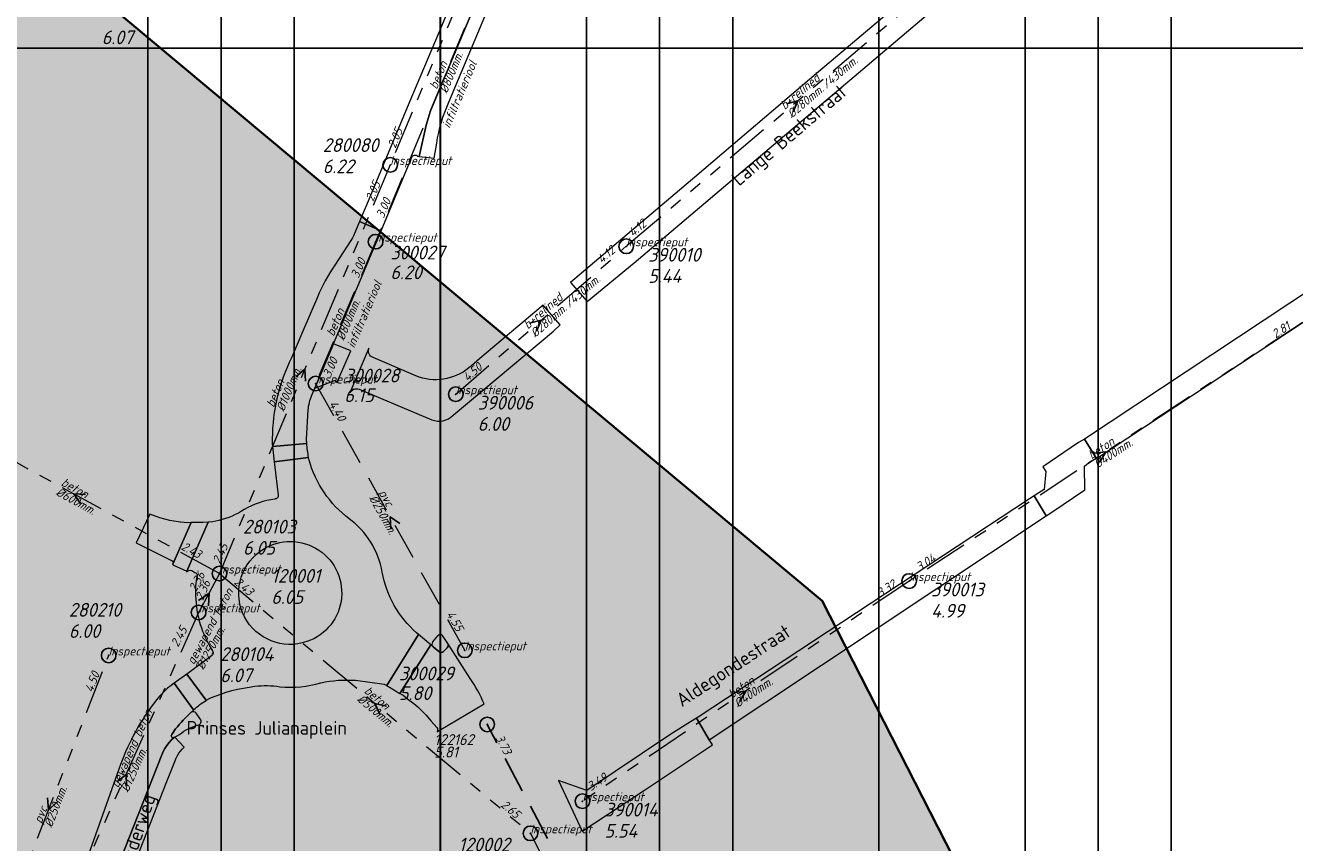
# Model space of a CAD drawing. Extents: x 148869 to 161638, y 453607 to 469810.
# Tile 369 of 656: x 154801 to 154975, y 462415 to 462526. Entities that reach past the tile are written whole.
import ezdxf
from ezdxf.enums import TextEntityAlignment as Align

# ---------------------------------------------------------------- set-up
doc = ezdxf.new("R2010")
doc.units = 0
doc.header["$PDMODE"] = 32
doc.header["$PDSIZE"] = 2
doc.linetypes.add('RI-GWA', pattern=[18.45, 6, -1.8, 1.75, -1.8, 1.75, -1.8, 1.75, -1.8])
doc.linetypes.add('RI-HWA', pattern=[7.4, 5, -2.4])
doc.layers.get('0').update_dxf_attribs({"linetype": 'CONTINUOUS'})
doc.layers.get('DEFPOINTS').update_dxf_attribs({"linetype": 'CONTINUOUS'})
for name, color, linetype in [('2021', 41, 'CONTINUOUS'), ('2021 hatch', 41, 'CONTINUOUS'), ('2022 hatch', 10, 'CONTINUOUS'), ('2024 hatch', 160, 'CONTINUOUS'), ('B-OI-RI-BOB-T18-niet meenemen', 252, 'CONTINUOUS'), ('B-OI-RI-HWA-PUTDEKSELHOOGTE-T25-niet meenemen', 252, 'CONTINUOUS'), ('B-OI-RI-HWA-PUTNUMMER-T25-niet meenemen', 252, 'CONTINUOUS'), ('B-OI-RI-HWA_TRANSPORTLEIDING-G-niet meenemen', 252, 'RI-HWA'), ('gs rwa', 252, 'CONTINUOUS')]:
    doc.layers.add(name, color=color, linetype=linetype)
for name, color, linetype, lineweight in [('B-OI-RI-GWA-MATERIAAL-T18', 10, 'CONTINUOUS', 18), ('B-OI-RI-GWA-PUTDEKSELHOOGTE-T25', 10, 'CONTINUOUS', 25), ('B-OI-RI-GWA_BOB-T18', 10, 'CONTINUOUS', 18), ('B-OI-RI-GWA_DIAMETER-HOOGTE-T18', 10, 'CONTINUOUS', 18), ('B-OI-RI-GWA_DIAMETER-T18', 10, 'CONTINUOUS', 18), ('B-OI-RI-GWA_PUTNUMMER-T18', 10, 'CONTINUOUS', 18), ('B-OI-RI-GWA_RIOOLPUT-S', 10, 'CONTINUOUS', 25), ('B-OI-RI-GWA_TRANSPORTLEIDING-G', 10, 'RI-GWA', 18), ('B-OI-RI-HWA-BOB-T18', 150, 'CONTINUOUS', 18), ('B-OI-RI-HWA-MATERIAAL-T18', 150, 'CONTINUOUS', 18), ('B-OI-RI-HWA-PUTDEKSELHOOGTE-T25', 150, 'CONTINUOUS', 25), ('B-OI-RI-HWA-PUTNUMMER-T25', 150, 'CONTINUOUS', 25), ('B-OI-RI-HWA_DIAMETER-T18', 150, 'CONTINUOUS', 18), ('B-OI-RI-HWA_IT TRANSPORTLEIDING-G', 134, 'RI-HWA', 18), ('B-OI-RI-HWA_RIOOLPUT-S', 150, 'CONTINUOUS', 25), ('B-OI-RI-HWA_TRANSPORTLEIDING-G', 150, 'RI-HWA', 18), ('B-OI-RI-STRENGTYPE-T18', 31, 'CONTINUOUS', 18), ('B-OI-RI-STROOMRICHTING-S', 252, 'CONTINUOUS', 25), ('B-RO-OG-TOPOGRAFIE-T18', 2, 'CONTINUOUS', 18), ('B-RO-VH-VERHARDING_ASFALT-GV', 251, 'CONTINUOUS', 18), ('B-RO-VH-VERHARDING_STRAATBAKSTEEN-GV', 251, 'CONTINUOUS', 18), ('N-OI-KG-BEHEERGRENS-G-2021', 221, 'XX-WERKGRENS', 35), ('X-XX-AL-TEKENBLAD-KADER-G-OZ', 1, 'CONTINUOUS', 25)]:
    doc.layers.add(name, color=color, linetype=linetype, lineweight=lineweight)
doc.styles.add('iso15', font='ISO.shx', dxfattribs={"oblique": 15})
doc.styles.add('NLCS-ISO-M200-T18', font='NLCS-ISO.ttf', dxfattribs={"height": 0.36})
doc.styles.add('NLCS-ISO-M500-T18_CURSIEF', font='NLCS-ISO.ttf', dxfattribs={"oblique": 15, "height": 0.9})
doc.styles.add('NLCS-ISO-M750-T25_CURSIEF', font='NLCS-ISO.ttf', dxfattribs={"oblique": 15, "height": 1.875})
doc.styles.add('NLCS-ISO-M750_CURSIEF', font='NLCS-ISO.ttf', dxfattribs={"oblique": 15})
doc.linetypes.add('XX-WERKGRENS', pattern='A,0,[137,NLCS.SHX,S=0.1,R=0,X=-1.1,Y=-1.35],-6', length=6)

# ---------------------------------------------------------------- blocks, each defined once
blk = doc.blocks.new('ACMAP_ANN_TEMPLATE_strengtype')
at = {"color": 0, "linetype": 'ByBlock', "style": 'NLCS-ISO-M500-T18_CURSIEF', "oblique": 15}
blk.add_attdef('type', (-0.78, 3.09), '', height=1.2, dxfattribs=at)
blk = doc.blocks.new('ACMAP_ANN_TEMPLATE_gwa-diam-hoogte')
at = {"color": 0, "linetype": 'ByBlock', "style": 'NLCS-ISO-M500-T18_CURSIEF', "oblique": 15}
blk.add_attdef('gwa-diam-hoogte', (4, -1.3), '', height=1.2, dxfattribs=at)
blk = doc.blocks.new('ACMAP_ANN_TEMPLATE_hwa-diam')
at = {"color": 0, "linetype": 'ByBlock', "style": 'NLCS-ISO-M500-T18_CURSIEF', "oblique": 15}
blk.add_attdef('hwa-diam', (-3.7, -1.3), '', height=1.2, dxfattribs=at)
blk = doc.blocks.new('ACMAP_ANN_TEMPLATE_hwa-materiaal')
at = {"color": 0, "linetype": 'ByBlock', "style": 'NLCS-ISO-M500-T18_CURSIEF', "oblique": 15}
blk.add_attdef('hwa-mat', (-3.7, 0.2), '', height=1.2, dxfattribs=at)
blk = doc.blocks.new('ACMAP_ANN_TEMPLATE_hwa-nap-l')
at = {"color": 0, "linetype": 'ByBlock', "style": 'NLCS-ISO-M500-T18_CURSIEF', "oblique": 15}
blk.add_attdef('hwa-nap-l', (3.3, 0.2), '', height=1.2, dxfattribs=at)
blk = doc.blocks.new('ACMAP_ANN_TEMPLATE_hwa-nap-r')
at = {"color": 0, "linetype": 'ByBlock', "style": 'NLCS-ISO-M500-T18_CURSIEF', "oblique": 15}
blk.add_attdef('hwa-nap-r', (-5.6, 0.2), '', height=1.2, dxfattribs=at)
blk = doc.blocks.new('ACMAP_ANN_TEMPLATE_gwa-diam')
at = {"color": 0, "linetype": 'ByBlock', "style": 'NLCS-ISO-M500-T18_CURSIEF', "oblique": 15}
blk.add_attdef('gwa-diam', (-2.2, -1.3), '', height=1.2, dxfattribs=at)
blk = doc.blocks.new('ACMAP_ANN_TEMPLATE_gwa-materiaal')
at = {"color": 0, "linetype": 'ByBlock', "style": 'NLCS-ISO-M500-T18_CURSIEF', "oblique": 15}
blk.add_attdef('gwa-mat', (-2.2, 0.2), '', height=1.2, dxfattribs=at)
blk = doc.blocks.new('ACMAP_ANN_TEMPLATE_gwa-nap-l')
at = {"color": 0, "linetype": 'ByBlock', "style": 'NLCS-ISO-M500-T18_CURSIEF', "oblique": 15}
blk.add_attdef('gwa-nap-l', (2.3, 0.2), '', height=1.2, dxfattribs=at)
blk = doc.blocks.new('ACMAP_ANN_TEMPLATE_gwa-nap-r')
at = {"color": 0, "linetype": 'ByBlock', "style": 'NLCS-ISO-M500-T18_CURSIEF', "oblique": 15}
blk.add_attdef('gwa-nap-r', (-5.6, 0.2), '', height=1.2, dxfattribs=at)
blk = doc.blocks.new('ACMAP_ANN_TEMPLATE_hwa-puth')
at = {"color": 0, "linetype": 'ByBlock', "style": 'NLCS-ISO-M750-T25_CURSIEF', "oblique": 15}
blk.add_attdef('hwa-puth', (-9, -6.8), '', height=1.88, dxfattribs=at)
blk = doc.blocks.new('ACMAP_ANN_TEMPLATE_hwa-putnr')
at = {"color": 0, "linetype": 'ByBlock', "style": 'NLCS-ISO-M750-T25_CURSIEF', "oblique": 15}
blk.add_attdef('hwa-putnr', (-9, -4.1), '', height=1.88, dxfattribs=at)
blk = doc.blocks.new('ACMAP_ANN_TEMPLATE_type knoop')
at = {"layer": 'DEFPOINTS', "style": 'NLCS-ISO-M500-T18_CURSIEF', "oblique": 15}
blk.add_attdef('type_knoop', (0, 0), '', height=1.2, dxfattribs=at)
blk = doc.blocks.new('ACMAP_ANN_TEMPLATE_gwa-puth')
at = {"color": 0, "linetype": 'ByBlock', "style": 'NLCS-ISO-M750-T25_CURSIEF', "oblique": 15}
blk.add_attdef('gwa-puth', (3, -5), '', height=1.88, dxfattribs=at)
blk = doc.blocks.new('ACMAP_ANN_TEMPLATE_gwa-putnr')
at = {"color": 0, "linetype": 'ByBlock', "style": 'NLCS-ISO-M750-T25_CURSIEF', "oblique": 15}
blk.add_attdef('gwa-putnr', (3, -2.1), '', height=1.88, dxfattribs=at)
blk = doc.blocks.new('ACMAP_ANN_TEMPLATE_nap-r')
at = {"color": 0, "linetype": 'ByBlock', "style": 'iso15', "oblique": 15}
blk.add_attdef('nap-r', text='', height=1.2, dxfattribs=at).set_placement((-4.1, 0.2), align=Align.RIGHT)
blk = doc.blocks.new('ACMAP_ANN_TEMPLATE_puth-rwa')
at = {"color": 0, "linetype": 'ByBlock', "style": 'iso15', "oblique": 15}
blk.add_attdef('puth-rwa', (-2.7, -4.4), '', height=1.5, dxfattribs=at)
blk = doc.blocks.new('ACMAP_ANN_TEMPLATE_putnr-rwa')
at = {"color": 0, "linetype": 'ByBlock', "style": 'iso15', "oblique": 15}
blk.add_attdef('putnr-rwa', (-2.7, -2.7), '', height=1.5, dxfattribs=at)

msp = doc.modelspace()

# ---------------------------------------------------------------- hatches: boundary and pattern name
at = {"layer": '2021 hatch', "transparency": 33554636}
h = msp.add_hatch(color=256, dxfattribs=at)
h.dxf.hatch_style = 1
h.paths.add_polyline_path([(153826.57, 462066.25), (153947.46, 462191.01), (154055.28, 462277.11), (154084.55, 462323.51), (154239.31, 462326.82), (154306.49, 462353.82), (154388.2, 462469.94), (154437.2, 462500.14), (154551.66, 462589.48), (154652.94, 462620.29), (154689.97, 462631.74), (154910.27, 462447.69), (154936.89, 462395.54), (154956.69, 462367.04), (154981.01, 462341.27), (155014.96, 462312.37), (155089.08, 462252), (155130.97, 462169.29), (155163.94, 462056.17), (155148.2, 461966.87), (155196.02, 461912.58), (155217.82, 461862.57), (155303.92, 461822.34), (155485.37, 461548.33), (155521.4, 461502.48), (155581.82, 461452.82), (155601.14, 461355.07), (155613.01, 461296.61), (155560.2, 461155.81), (155085.91, 460999.21), (155039.1, 460983.21), (155010.86, 460976.06), (154725.47, 460991.08), (154655.4, 460953.15), (154605.07, 460869.27), (154486.06, 460830.39), (154402.82, 460843.98), (154171.11, 460596.17), (154145.15, 460533.59), (154069.54, 460287.95), (153971.58, 460462.91), (153513.93, 460549.99), (153569.41, 460682.03), (152881.49, 461034.8), (152904.11, 461239.2), (152951.54, 461324.49), (152972.83, 461377.93), (153021.69, 461437.41), (153109.43, 461452.97), (153391.54, 461591.62), (153665.34, 461928.76), (153805.21, 461951.08)])
at = {"layer": '2022 hatch'}
h = msp.add_hatch(dxfattribs=at)
h.set_pattern_fill('ANSI31', color=256, scale=19.992, angle=45)
h.set_pattern_definition([(90, (0, 0), (-19.992, 0), [])])
h.paths.add_polyline_path([(155957.39, 462199.72), (155824.6, 462339.47), (155809.4, 462364.77), (155712.06, 462492.35), (155741.32, 462534.94), (155724.45, 462653.5), (155647.56, 462844.84), (155571.03, 462835.78), (155539.5, 462940.93), (155214.41, 462860.04), (154975.03, 462800.21), (154771.75, 462639.51), (154795.06, 462617.84), (154687.68, 462525.32), (154739.27, 462359.61), (154777.22, 462294.15), (154815.26, 462238.26), (154900.32, 462169.47), (154928.55, 462144.03), (154992.39, 461993.67), (155064.08, 461959.84), (155069.75, 461944.78), (155080.62, 461929.02), (155099.54, 461841.43), (155124.54, 461788.65), (155176.21, 461747.53), (155253.1, 461670.14), (155301.18, 461625.42), (155386.96, 461536.3), (155426.74, 461562.76), (155670.4, 461472.54), (155778.97, 461514.91), (155823.82, 461578.91), (155914.94, 461739.53), (155884.36, 461781.4), (155900.67, 461812.33), (155940.19, 461941.25), (155946.89, 461971.72), (155993.5, 462030.18), (155993.12, 462149.22)])
at = {"layer": '2024 hatch'}
h = msp.add_hatch(dxfattribs=at)
h.set_pattern_fill('ANSI31', color=256, scale=29.988, angle=45)
h.set_pattern_definition([(90, (0, 0), (-29.988, 0), [])])
h.paths.add_polyline_path([(154015.87, 462797.75), (154202.83, 462955.78), (154346.68, 463068.63), (154364.41, 463095.54), (154437.88, 463175.34), (154670.41, 463542.86), (154884.23, 463104.81), (154897.76, 462951.83), (154919.68, 462915.44), (155046.11, 462824.08), (155229.96, 462587.13), (155017.76, 462489.93), (155010.79, 462460.83), (155012.88, 462401.81), (154940.81, 462281.73), (154859.54, 462032.79), (154595.7, 462297.96), (154437.04, 462442.85), (154370.63, 462559.79), (154344.3, 462564.56), (154270.99, 462634.18), (154248.56, 462638.72)])

# ---------------------------------------------------------------- linework, layer by layer
at = {"layer": '2021', "flags": 128}
msp.add_lwpolyline([(154689.97, 462631.74), (154910.27, 462447.69), (154936.89, 462395.54), (154956.69, 462367.04), (154981.01, 462341.27), (155014.96, 462312.37), (155089.08, 462252), (155130.97, 462169.29), (155163.94, 462056.17), (155148.2, 461966.87), (155196.02, 461912.58), (155217.82, 461862.57), (155303.92, 461822.34), (155485.37, 461548.33), (155521.4, 461502.48), (155581.82, 461452.82), (155601.14, 461355.07), (155613.01, 461296.61)], dxfattribs=at)
at = {"layer": 'B-OI-RI-GWA_RIOOLPUT-S', "color": 251}
for p in [(154851.2, 462507.3), (154883.47, 462496.17), (154860.16, 462475.93), (154827.85, 462451.4), (154922.16, 462450.38), (154825, 462446.09), (154812.7, 462440.2), (154877.49, 462420.27), (154870.38, 462415.87)]:
    msp.add_point(p, dxfattribs=at)
at = {"layer": 'B-OI-RI-GWA_RIOOLPUT-S'}
msp.add_point((154827.85, 462451.4), dxfattribs=at)
at = {"layer": 'B-OI-RI-GWA_TRANSPORTLEIDING-G', "color": 251}
for p, q in [((154875.5, 462565.6), (154851.2, 462507.3)), ((154930.42, 462535.94), (154883.47, 462496.17)), ((154851.2, 462507.3), (154827.85, 462451.4)), ((154860.16, 462475.93), (154883.47, 462496.17)), ((154975.91, 462485.71), (154922.16, 462450.38)), ((154827.85, 462451.4), (154788.02, 462473.19)), ((154827.85, 462451.4), (154825, 462446.09)), ((154827.85, 462451.4), (154870.38, 462415.87)), ((154922.16, 462450.38), (154877.49, 462420.27)), ((154825, 462446.09), (154805.17, 462401.78)), ((154796.3, 462398.01), (154812.7, 462440.2)), ((154870.38, 462415.87), (154893.89, 462369.8))]:
    msp.add_line(p, q, dxfattribs=at)
at = {"layer": 'B-OI-RI-HWA_IT TRANSPORTLEIDING-G', "color": 251}
for p, q in [((154869.9, 462546.5), (154849.2, 462496.8)), ((154849.2, 462496.8), (154841, 462477.4))]:
    msp.add_line(p, q, dxfattribs=at)
at = {"layer": 'B-OI-RI-HWA_RIOOLPUT-S', "color": 251}
for p in [(154849.2, 462496.8), (154841, 462477.4), (154861.4, 462440.9)]:
    msp.add_point(p, dxfattribs=at)
at = {"layer": 'B-OI-RI-HWA_TRANSPORTLEIDING-G', "color": 251}
msp.add_line((154841, 462477.4), (154861.4, 462440.9), dxfattribs=at)
at = {"layer": 'B-OI-RI-HWA_TRANSPORTLEIDING-G-niet meenemen'}
msp.add_line((154896.91, 462369.36), (154864.46, 462430.77), dxfattribs=at)
at = {"layer": 'B-OI-RI-STROOMRICHTING-S', "color": 251}
for points in [[(154905.38, 462515.67), (154906.95, 462516.05), (154906.3, 462514.57)], [(154870.26, 462485.65), (154871.82, 462486.05), (154871.2, 462484.56)], [(154838.3, 462478.3), (154839.52, 462479.35), (154839.62, 462477.74)], [(154947.43, 462467.86), (154949.04, 462468.05), (154948.23, 462466.65)], [(154809.54, 462462.24), (154807.92, 462462.3), (154808.85, 462460.97)], [(154852.52, 462458.24), (154851.2, 462459.15), (154851.27, 462457.54)], [(154898.23, 462435.12), (154899.83, 462435.33), (154899.02, 462433.92)], [(154850.67, 462433.26), (154849.11, 462433.64), (154849.76, 462432.16)], [(154813.83, 462422.91), (154815.08, 462423.94), (154815.14, 462422.33)], [(154804.35, 462420.71), (154804.49, 462419.1), (154805.68, 462420.19)]]:
    msp.add_lwpolyline(points, dxfattribs=at)
at = {"layer": 'B-OI-RI-STROOMRICHTING-S'}
msp.add_lwpolyline([(154824.99, 462447.74), (154826.42, 462448.74), (154826.36, 462447)], dxfattribs=at)
at = {"layer": 'B-RO-VH-VERHARDING_ASFALT-GV', "flags": 128}
for points in [[(154934.59, 462688.39), (154935.81, 462689.45), (154935.54, 462691.73), (154934.64, 462690.98), (154931.49, 462688.37), (154929.04, 462682.3), (154901.04, 462615.44), (154895.68, 462605.7), (154892.35, 462599.62), (154856.71, 462514.69), (154856.1, 462512.73), (154855.15, 462508.47), (154857.19, 462508.24), (154857.55, 462510.29)], [(154859.21, 462515.87), (154894.02, 462598.82), (154897.4, 462604.98), (154902.71, 462614.63), (154930.75, 462681.58), (154932.45, 462685.67), (154932.91, 462686.6)], [(154854.95, 462508.5), (154855.15, 462508.47), (154856.1, 462512.73), (154856.71, 462514.69), (154892.35, 462599.62), (154895.68, 462605.7), (154892.17, 462607.17), (154889.19, 462600.16), (154888.76, 462599.21), (154878.04, 462573.5), (154877.77, 462572.86), (154873.38, 462562.54), (154857.76, 462525.17), (154853.89, 462516.01), (154847.82, 462501.48), (154847.78, 462501.38), (154847.01, 462499.54), (154849.95, 462498.3), (154854.16, 462508.34)], [(154840.48, 462475.79), (154840.87, 462476.78), (154843.46, 462482.83), (154849.95, 462498.3), (154847.01, 462499.54), (154846.23, 462497.67), (154846.04, 462497.31), (154845.81, 462496.96), (154843.61, 462493.57)], [(154841.24, 462489.23), (154839.24, 462484.58), (154837.69, 462480.91)], [(154839.75, 462469.81), (154839.98, 462473.79)], [(154835.07, 462469.86), (154835.07, 462469.14), (154835.11, 462468.77), (154839.79, 462469.21)], [(154839.79, 462469.21), (154835.11, 462468.77), (154835.35, 462466.7), (154840.04, 462467.27)], [(154840.11, 462466.91), (154840.04, 462467.27), (154835.35, 462466.7), (154835.39, 462466.32), (154835.88, 462462.15)], [(154822.48, 462458.42), (154821.07, 462458.67), (154819.69, 462459.03), (154818.34, 462459.51), (154816.47, 462455.62), (154821.22, 462453.24)], [(154821.48, 462452.67), (154823.99, 462458.37), (154823.58, 462458.36), (154823.52, 462458.36), (154822.51, 462458.42), (154822.48, 462458.42)], [(154827.77, 462458.67), (154826.95, 462458.47), (154826.3, 462458.43), (154823.4, 462451.72), (154823.36, 462451.59)], [(154824.05, 462451.83), (154824.49, 462451.57)], [(154846.45, 462436.8), (154850.37, 462436.28), (154850.73, 462436.07), (154855.07, 462443.09), (154854.8, 462443.31)], [(154857.83, 462440.75), (154857.08, 462441.38), (154857.07, 462441.39), (154856.74, 462441.67), (154852.53, 462435.02), (154852.98, 462434.76)], [(154858.99, 462441.24), (154858.53, 462440.8)], [(154862.12, 462437.05), (154859.07, 462441.83)], [(154826.78, 462440.15), (154823.69, 462437.88), (154823.37, 462437.65), (154825.98, 462434.12), (154826.02, 462434.06)], [(154826.02, 462434.06), (154825.98, 462434.12), (154823.37, 462437.65), (154821.65, 462436.4), (154824.32, 462432.75)], [(154824.32, 462432.75), (154821.65, 462436.4), (154821.26, 462436.11), (154820.76, 462435.72)], [(154826.48, 462434.33), (154826.53, 462434.35)], [(154852.98, 462434.76), (154853.8, 462434.09)], [(154857.6, 462429.76), (154857.9, 462429.94), (154864.03, 462433.59)], [(154856.05, 462432.09), (154856.82, 462431.23), (154857.57, 462430.36)], [(154821.32, 462429.39), (154821.85, 462430.16)], [(154798.23, 462367.18), (154798.83, 462367.09), (154799.42, 462371.21), (154799.99, 462373.95), (154800.8, 462376.64), (154804.75, 462387.98), (154819.96, 462426.59), (154820.15, 462427.05), (154820.39, 462427.48), (154820.65, 462427.9), (154820.96, 462428.29), (154821.3, 462428.65), (154821.67, 462428.98)], [(154821.67, 462428.98), (154821.3, 462428.65), (154820.96, 462428.29), (154820.65, 462427.9), (154820.39, 462427.48), (154820.15, 462427.05), (154819.96, 462426.59), (154804.75, 462387.98), (154800.8, 462376.64), (154799.99, 462373.95), (154799.42, 462371.21), (154798.83, 462367.09), (154800.8, 462366.78), (154801.39, 462370.93)], [(154806.64, 462387.32), (154815.1, 462408.77), (154818.92, 462418.52), (154820.58, 462422.73), (154821.85, 462425.93), (154821.95, 462426.19), (154821.97, 462426.23), (154822.11, 462426.52), (154822.29, 462426.83), (154822.51, 462427.12), (154822.74, 462427.39), (154823.01, 462427.64), (154821.73, 462429.03)], [(154814.11, 462424.67), (154805.5, 462400.51), (154800.32, 462385.78), (154796.62, 462374.85), (154793.14, 462363.84), (154792.87, 462363.94), (154791.5, 462358.47), (154791.71, 462358.4), (154788.6, 462344.72), (154788.54, 462344.6), (154788.45, 462344.51), (154787.61, 462340.83), (154787.36, 462339.98), (154787.34, 462339.95), (154783.87, 462326.21)]]:
    msp.add_lwpolyline(points, dxfattribs=at)
at = {"layer": 'B-RO-VH-VERHARDING_ASFALT-GV'}
for points in [[(154857.55, 462510.29, -0.066908), (154859.21, 462515.87)], [(154854.16, 462508.34, -0.527588), (154854.95, 462508.5)], [(154843.61, 462493.57, 0.046012), (154841.24, 462489.23)], [(154837.69, 462480.91, 0.11512), (154835.07, 462469.86)], [(154839.98, 462473.79, -0.077645), (154840.48, 462475.79)], [(154839.79, 462469.21, -0.010015), (154839.75, 462469.81)], [(154840.04, 462467.27, -0.027419), (154839.79, 462469.21)], [(154845.57, 462458.9, -0.160871), (154840.11, 462466.91)], [(154835.43, 462461.59, 0.097539), (154831.25, 462460.18)], [(154835.88, 462462.15, -0.429318), (154835.43, 462461.59)], [(154831.25, 462460.18, -0.093153), (154827.77, 462458.67)], [(154850.1, 462451.61, 0.192841), (154845.57, 462458.9)], [(154833.35, 462454.42, -1.166425), (154839.8, 462442.09)], [(154839.8, 462442.09, -0.859153), (154833.35, 462454.42)], [(154821.22, 462453.24, -0.370646), (154821.48, 462452.67)], [(154823.36, 462451.59, -0.365242), (154824.05, 462451.83)], [(154824.49, 462451.57, -0.415456), (154824.78, 462451.06)], [(154824.78, 462451.06, 0.073145), (154824.59, 462448.39)], [(154854.8, 462443.31, -0.172734), (154850.1, 462451.61)], [(154824.59, 462448.39, 0.139572), (154826.91, 462440.85)], [(154826.91, 462440.85, -0.391913), (154826.78, 462440.15)], [(154858.53, 462440.8, -0.462085), (154857.83, 462440.75)], [(154859.07, 462441.83, -0.358063), (154858.99, 462441.24)], [(154841.73, 462436.47, -0.069591), (154846.45, 462436.8)], [(154864.03, 462433.59, 0.054867), (154862.12, 462437.05)], [(154820.76, 462435.72, 0.05012), (154818.77, 462433.53)], [(154826.53, 462434.35, -0.073663), (154832.7, 462435.98)], [(154832.7, 462435.98, -0.069803), (154836.12, 462435.93)], [(154836.12, 462435.93, 0.104205), (154841.73, 462436.47)], [(154818.77, 462433.53, 0.077784), (154814.11, 462424.67)], [(154824.32, 462432.75, -0.054321), (154826.02, 462434.06)], [(154826.02, 462434.06, -0.01352), (154826.48, 462434.33)], [(154853.8, 462434.09, -0.06654), (154856.05, 462432.09)], [(154821.85, 462430.16, -0.0354), (154823.99, 462432.43)], [(154823.99, 462432.43, -0.010817), (154824.32, 462432.75)], [(154857.57, 462430.36, -0.3105), (154857.6, 462429.76)], [(154821.67, 462428.98, -0.832667), (154821.32, 462429.39)], [(154821.73, 462429.03, -0.068239), (154821.67, 462428.98)]]:
    msp.add_lwpolyline(points, format="xyb", dxfattribs=at)
at = {"layer": 'B-RO-VH-VERHARDING_ASFALT-GV', "flags": 128}
for points in [[(154823.99, 462458.37), (154821.48, 462452.67), (154821.46, 462452.61), (154823.4, 462451.72), (154826.3, 462458.43), (154825.57, 462458.4)], [(154855.07, 462443.09), (154850.73, 462436.07), (154852.53, 462435.02), (154856.74, 462441.67)]]:
    msp.add_lwpolyline(points, close=True, dxfattribs=at)
at = {"layer": 'B-RO-VH-VERHARDING_STRAATBAKSTEEN-GV', "flags": 128}
for points in [[(154972.28, 462568.34), (154970.02, 462571.04), (154954.46, 462557.97), (154941.03, 462546.67), (154923.5, 462531.65), (154912.08, 462521.98), (154909.74, 462520.03), (154892.84, 462505.62), (154875.85, 462491.21), (154878.14, 462488.61), (154884.56, 462493.89), (154944.7, 462544.92), (154945.01, 462545.17), (154945.49, 462545.63), (154947.55, 462547.53), (154949.82, 462549.63)], [(155011.04, 462508.78), (155011.37, 462509), (155009.6, 462511.65), (155000, 462505.4), (154991.76, 462500), (154946.12, 462469.81), (154947.77, 462467.16), (154999.87, 462501.51)], [(154939.23, 462462.02), (154940.9, 462459.29), (154941.66, 462459.81), (154946.17, 462462.87), (154946.12, 462466.11), (154946.92, 462466.71), (154947.77, 462467.16), (154946.12, 462469.81), (154945.32, 462469.31), (154940.42, 462466.02), (154940.87, 462465.37), (154940.62, 462462.92), (154939.91, 462462.46)], [(154938.62, 462461.62), (154893.31, 462431.77), (154893.06, 462431.62), (154894.83, 462428.68), (154940.9, 462459.29), (154939.23, 462462.02)], [(154874.21, 462423.11), (154877.45, 462416.15), (154885.95, 462421.78), (154895.26, 462427.98), (154895.11, 462428.22), (154894.83, 462428.68), (154893.06, 462431.62), (154892.26, 462431.12), (154889.55, 462429.42), (154878.1, 462421.74)]]:
    msp.add_lwpolyline(points, close=True, dxfattribs=at)
for points in [[(154874.44, 462485.41), (154872.1, 462488.11), (154863.46, 462480.82), (154862.32, 462479.84)], [(154859.81, 462473.06), (154873.53, 462484.54), (154874.44, 462485.41)], [(154843.89, 462477.48), (154845.83, 462481.87), (154843.46, 462482.83), (154840.87, 462476.78), (154843.58, 462477.83)], [(154848.27, 462482.22), (154845.69, 462476.11)], [(154855.17, 462478.25), (154854.36, 462478.6), (154848.86, 462480.94)], [(154846.97, 462476.63), (154856.87, 462472.45)], [(154857.67, 462442.87), (154857, 462442.07)], [(154859.07, 462441.83), (154859.06, 462441.84), (154858.37, 462442.92)], [(154857.07, 462441.39), (154857.08, 462441.38), (154857.83, 462440.75)], [(154858.53, 462440.8), (154858.99, 462441.24)], [(154825.31, 462431.41), (154824.67, 462432.31)], [(154821.85, 462430.16), (154821.32, 462429.39)], [(154821.73, 462429.03), (154822.38, 462429.41)]]:
    msp.add_lwpolyline(points, dxfattribs=at)
at = {"layer": 'B-RO-VH-VERHARDING_STRAATBAKSTEEN-GV'}
for points in [[(154848.86, 462480.94, -0.412248), (154848.27, 462482.22)], [(154862.32, 462479.84, -0.266856), (154855.17, 462478.25)], [(154843.58, 462477.83, -0.528885), (154843.89, 462477.48)], [(154845.69, 462476.11, -0.38511), (154846.97, 462476.63)], [(154856.87, 462472.45, 0.306587), (154859.81, 462473.06)], [(154857, 462442.07, 0.393271), (154857.07, 462441.39)], [(154857.84, 462443.01, 0.117799), (154857.67, 462442.87)], [(154858.37, 462442.92, 0.320932), (154857.84, 462443.01)], [(154857.83, 462440.75, 0.462085), (154858.53, 462440.8)], [(154858.99, 462441.24, 0.358063), (154859.07, 462441.83)], [(154823.99, 462432.43, 0.0354), (154821.85, 462430.16)], [(154824.67, 462432.31, 0.392871), (154823.99, 462432.43)], [(154822.38, 462429.41, -0.096759), (154825.03, 462430.72)], [(154825.03, 462430.72, 0.446186), (154825.31, 462431.41)], [(154821.32, 462429.39, 0.832667), (154821.67, 462428.98)], [(154821.67, 462428.98, 0.068239), (154821.73, 462429.03)]]:
    msp.add_lwpolyline(points, format="xyb", dxfattribs=at)
at = {"layer": 'DEFPOINTS', "flags": 128}
msp.add_lwpolyline([(154540.93, 462092.77), (154540.93, 462523.27), (155155.93, 462523.27), (155155.93, 462190.39), (155090.6, 462190.39), (155090.6, 462196.44), (155014.97, 462196.44), (155014.97, 462092.77)], close=True, dxfattribs=at)
at = {"layer": 'gs rwa'}
msp.add_point((154864.46, 462430.77), dxfattribs=at)
at = {"layer": 'N-OI-KG-BEHEERGRENS-G-2021', "flags": 128}
msp.add_lwpolyline([(153826.57, 462066.25), (153947.46, 462191.01), (154055.28, 462277.11), (154084.55, 462323.51), (154239.31, 462326.82), (154306.49, 462353.82), (154388.2, 462469.94), (154437.2, 462500.14), (154551.66, 462589.48), (154652.94, 462620.29), (154689.97, 462631.74), (154910.27, 462447.69), (154936.89, 462395.54), (154956.69, 462367.04), (154981.01, 462341.27), (155014.96, 462312.37), (155089.08, 462252), (155130.97, 462169.29), (155163.94, 462056.17), (155148.2, 461966.87), (155196.02, 461912.58), (155217.82, 461862.57), (155303.92, 461822.34), (155485.37, 461548.33), (155521.4, 461502.48), (155581.82, 461452.82), (155601.14, 461355.07), (155613.01, 461296.61), (155560.2, 461155.81), (155085.91, 460999.21), (155039.1, 460983.21), (155010.86, 460976.06), (154725.47, 460991.08), (154655.4, 460953.15), (154605.07, 460869.27), (154486.06, 460830.39), (154402.82, 460843.98), (154171.11, 460596.17), (154145.15, 460533.59), (154069.54, 460287.95), (153971.58, 460462.91), (153513.93, 460549.99), (153569.41, 460682.03), (152881.49, 461034.8), (152904.11, 461239.2), (152951.54, 461324.49), (152972.83, 461377.93), (153021.69, 461437.41), (153109.43, 461452.97), (153391.54, 461591.62), (153665.34, 461928.76), (153805.21, 461951.08)], close=True, dxfattribs=at)
at = {"layer": 'X-XX-AL-TEKENBLAD-KADER-G-OZ'}
msp.add_lwpolyline([(154540.93, 462523.27), (155155.93, 462523.27), (155155.93, 462092.77), (154540.93, 462092.77)], close=True, dxfattribs=at)

# ---------------------------------------------------------------- block references
at = {"layer": 'B-OI-RI-BOB-T18-niet meenemen'}
ref = msp.add_blockref('ACMAP_ANN_TEMPLATE_nap-r', (154868.55, 462422.82), dxfattribs=dict(at, rotation=297.8507847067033))
ref.add_attrib('nap-r', '3.73', dxfattribs={"layer": '0', "color": 0, "linetype": 'ByBlock', "height": 1.2, "rotation": 297.8508, "style": 'NLCS-ISO-M750_CURSIEF', "oblique": 15}).set_placement((154866.81, 462426.53), align=Align.RIGHT)
at = {"layer": 'B-OI-RI-GWA-MATERIAAL-T18', "color": 251}
for p, rotation, values in [((154906.95, 462516.05), 40.26697963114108, {'gwa-mat': 'b+relined'}), ((154871.82, 462486.05), 40.96767986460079, {'gwa-mat': 'b+relined'}), ((154836.31, 462476), 67.32920871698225, {'gwa-mat': 'beton'}), ((154949.04, 462468.04), 33.31701157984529, {'gwa-mat': 'beton'}), ((154807.93, 462462.29), 331.318030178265, {'gwa-mat': 'beton'}), ((154825.56, 462440.69), 61.7765142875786, {'gwa-mat': 'gewapend beton'}), ((154899.83, 462435.33), 33.98210444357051, {'gwa-mat': 'beton'}), ((154849.11, 462433.64), 320.1242703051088, {'gwa-mat': 'beton'}), ((154815.08, 462423.94), 65.89011052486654, {'gwa-mat': 'gewapend beton'}), ((154804.5, 462419.1), 68.75801460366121, {'gwa-mat': 'pvc'})]:
    msp.add_blockref('ACMAP_ANN_TEMPLATE_gwa-materiaal', p, dxfattribs=dict(at, rotation=rotation)).add_auto_attribs(values)
at = {"layer": 'B-OI-RI-GWA-PUTDEKSELHOOGTE-T25', "color": 251}
for p, values in [((154838.97, 462511.17), {'gwa-puth': '6.22'}), ((154883.47, 462496.17), {'gwa-puth': '5.44'}), ((154860.16, 462475.93), {'gwa-puth': '6.00'}), ((154828.07, 462458.98), {'gwa-puth': '6.05'}), ((154831.93, 462452.25), {'gwa-puth': '6.05'}), ((154922.16, 462450.38), {'gwa-puth': '4.99'}), ((154804.25, 462447.6), {'gwa-puth': '6.00'}), ((154824.95, 462441.54), {'gwa-puth': '6.07'}), ((154877.49, 462420.27), {'gwa-puth': '5.54'})]:
    msp.add_blockref('ACMAP_ANN_TEMPLATE_gwa-puth', p, dxfattribs=at).add_auto_attribs(values)
at = {"layer": 'B-OI-RI-GWA_BOB-T18', "color": 251}
for name, p, rotation, values in [('ACMAP_ANN_TEMPLATE_gwa-nap-l', (154851.2, 462507.3), 67.32920871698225, {'gwa-nap-l': '2.05'}), ('ACMAP_ANN_TEMPLATE_gwa-nap-r', (154851.2, 462507.3), 67.37315712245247, {'gwa-nap-r': '2.05'}), ('ACMAP_ANN_TEMPLATE_gwa-nap-r', (154888.8, 462500.86), 40.26697963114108, {'gwa-nap-r': '4.12'}), ('ACMAP_ANN_TEMPLATE_gwa-nap-r', (154884.52, 462497.22), 40.26697963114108, {'gwa-nap-r': '4.12'}), ('ACMAP_ANN_TEMPLATE_gwa-nap-l', (154970.44, 462482.09), 33.31701157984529, {'gwa-nap-l': '2.81'}), ('ACMAP_ANN_TEMPLATE_gwa-nap-l', (154860.16, 462475.93), 40.96767986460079, {'gwa-nap-l': '4.50'}), ('ACMAP_ANN_TEMPLATE_gwa-nap-l', (154827.17, 462450.43), 65.89011052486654, {'gwa-nap-l': '2.45'}), ('ACMAP_ANN_TEMPLATE_gwa-nap-l', (154820.39, 462455.69), 331.318030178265, {'gwa-nap-l': '2.43'}), ('ACMAP_ANN_TEMPLATE_gwa-nap-r', (154928.37, 462454.57), 33.31701157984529, {'gwa-nap-r': '3.04'}), ('ACMAP_ANN_TEMPLATE_gwa-nap-l', (154823.72, 462446.69), 61.7765142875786, {'gwa-nap-l': '2.36'}), ('ACMAP_ANN_TEMPLATE_gwa-nap-r', (154827.94, 462452.73), 67.32920871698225, {'gwa-nap-r': '2.36'}), ('ACMAP_ANN_TEMPLATE_gwa-nap-l', (154827.85, 462451.4), 320.1242703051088, {'gwa-nap-l': '2.43'}), ('ACMAP_ANN_TEMPLATE_gwa-nap-l', (154916.43, 462446.63), 33.98210444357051, {'gwa-nap-l': '3.32'}), ('ACMAP_ANN_TEMPLATE_gwa-nap-r', (154825, 462446.09), 61.7765142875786, {'gwa-nap-r': '2.45'}), ('ACMAP_ANN_TEMPLATE_gwa-nap-r', (154812.7, 462440.2), 68.75801460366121, {'gwa-nap-r': '4.50'}), ('ACMAP_ANN_TEMPLATE_gwa-nap-r', (154883.41, 462424.58), 33.98210444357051, {'gwa-nap-r': '3.49'}), ('ACMAP_ANN_TEMPLATE_gwa-nap-r', (154870.38, 462415.87), 320.1242703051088, {'gwa-nap-r': '2.65'})]:
    msp.add_blockref(name, p, dxfattribs=dict(at, rotation=rotation)).add_auto_attribs(values)
at = {"layer": 'B-OI-RI-GWA_DIAMETER-HOOGTE-T18', "color": 251}
for p, rotation in [((154906.95, 462516.05), 40.26697963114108), ((154871.82, 462486.05), 40.96767986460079)]:
    msp.add_blockref('ACMAP_ANN_TEMPLATE_gwa-diam-hoogte', p, dxfattribs=dict(at, rotation=rotation)).add_auto_attribs({'gwa-diam-hoogte': '/430mm.'})
at = {"layer": 'B-OI-RI-GWA_DIAMETER-T18', "color": 251}
for p, rotation, values in [((154906.95, 462516.05), 40.26697963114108, {'gwa-diam': '%%c280mm.'}), ((154871.82, 462486.05), 40.96767986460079, {'gwa-diam': '%%c280mm.'}), ((154836.31, 462476), 67.32920871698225, {'gwa-diam': '%%c1000mm.'}), ((154949.04, 462468.04), 33.31701157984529, {'gwa-diam': '%%c400mm.'}), ((154807.93, 462462.29), 331.318030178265, {'gwa-diam': '%%c600mm.'}), ((154825.56, 462440.69), 61.7765142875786, {'gwa-diam': '%%c1250mm.'}), ((154899.83, 462435.33), 33.98210444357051, {'gwa-diam': '%%c400mm.'}), ((154849.11, 462433.64), 320.1242703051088, {'gwa-diam': '%%c500mm.'}), ((154815.08, 462423.94), 65.89011052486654, {'gwa-diam': '%%c1250mm.'}), ((154804.5, 462419.1), 68.75801460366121, {'gwa-diam': '%%c250mm.'})]:
    msp.add_blockref('ACMAP_ANN_TEMPLATE_gwa-diam', p, dxfattribs=dict(at, rotation=rotation)).add_auto_attribs(values)
at = {"layer": 'B-OI-RI-GWA_PUTNUMMER-T18', "color": 251}
for p, values in [((154838.97, 462511.17), {'gwa-putnr': '280080'}), ((154883.47, 462496.17), {'gwa-putnr': '390010'}), ((154860.16, 462475.93), {'gwa-putnr': '390006'}), ((154828.07, 462458.98), {'gwa-putnr': '280103'}), ((154831.93, 462452.25), {'gwa-putnr': '120001'}), ((154922.16, 462450.38), {'gwa-putnr': '390013'}), ((154804.25, 462447.6), {'gwa-putnr': '280210'}), ((154824.95, 462441.54), {'gwa-putnr': '280104'}), ((154877.49, 462420.27), {'gwa-putnr': '390014'}), ((154857.53, 462415.49), {'gwa-putnr': '120002'})]:
    msp.add_blockref('ACMAP_ANN_TEMPLATE_gwa-putnr', p, dxfattribs=at).add_auto_attribs(values)
at = {"layer": 'B-OI-RI-HWA-BOB-T18', "color": 251}
for name, p, rotation, values in [('ACMAP_ANN_TEMPLATE_hwa-nap-l', (154849.2, 462496.8), 67.08717160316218, {'hwa-nap-l': '3.00'}), ('ACMAP_ANN_TEMPLATE_hwa-nap-r', (154849.2, 462496.8), 67.3883213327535, {'hwa-nap-r': '3.00'}), ('ACMAP_ANN_TEMPLATE_hwa-nap-r', (154845.39, 462483.19), 67.08717160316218, {'hwa-nap-r': '3.00'}), ('ACMAP_ANN_TEMPLATE_hwa-nap-l', (154841, 462477.4), 299.201004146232, {'hwa-nap-l': '4.40'}), ('ACMAP_ANN_TEMPLATE_hwa-nap-r', (154861.4, 462440.9), 299.201004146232, {'hwa-nap-r': '4.55'})]:
    msp.add_blockref(name, p, dxfattribs=dict(at, rotation=rotation)).add_auto_attribs(values)
at = {"layer": 'B-OI-RI-HWA-MATERIAAL-T18', "color": 251}
for p, rotation, values in [((154859.18, 462520.9), 67.3883213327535, {'hwa-mat': 'beton'}), ((154845.1, 462487.1), 67.08717160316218, {'hwa-mat': 'beton'}), ((154851.2, 462459.15), 299.201004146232, {'hwa-mat': 'pvc'})]:
    msp.add_blockref('ACMAP_ANN_TEMPLATE_hwa-materiaal', p, dxfattribs=dict(at, rotation=rotation)).add_auto_attribs(values)
at = {"layer": 'B-OI-RI-HWA-PUTDEKSELHOOGTE-T25', "color": 251}
for p, values in [((154820.75, 462530.61), {'hwa-puth': '6.07'}), ((154860.22, 462498.47), {'hwa-puth': '6.20'}), ((154853.92, 462481.65), {'hwa-puth': '6.15'}), ((154861.4, 462440.9), {'hwa-puth': '5.80'})]:
    msp.add_blockref('ACMAP_ANN_TEMPLATE_hwa-puth', p, dxfattribs=at).add_auto_attribs(values)
at = {"layer": 'B-OI-RI-HWA-PUTDEKSELHOOGTE-T25-niet meenemen'}
ref = msp.add_blockref('ACMAP_ANN_TEMPLATE_puth-rwa', (154859.91, 462430.64), dxfattribs=at)
ref.add_attrib('puth-rwa', '5.81', (154857.21, 462426.24), dxfattribs={"layer": '0', "color": 0, "linetype": 'ByBlock', "height": 1.5, "style": 'NLCS-ISO-M750_CURSIEF', "oblique": 15})
at = {"layer": 'B-OI-RI-HWA-PUTNUMMER-T25', "color": 251}
for p, values in [((154860.22, 462498.47), {'hwa-putnr': '300027'}), ((154853.92, 462481.65), {'hwa-putnr': '300028'}), ((154861.4, 462440.9), {'hwa-putnr': '300029'})]:
    msp.add_blockref('ACMAP_ANN_TEMPLATE_hwa-putnr', p, dxfattribs=at).add_auto_attribs(values)
at = {"layer": 'B-OI-RI-HWA-PUTNUMMER-T25-niet meenemen'}
ref = msp.add_blockref('ACMAP_ANN_TEMPLATE_putnr-rwa', (154859.91, 462430.64), dxfattribs=at)
ref.add_attrib('putnr-rwa', '122162', (154857.21, 462427.94), dxfattribs={"layer": '0', "color": 0, "linetype": 'ByBlock', "height": 1.5, "style": 'NLCS-ISO-M750_CURSIEF', "oblique": 15})
at = {"layer": 'B-OI-RI-HWA_DIAMETER-T18', "color": 251}
for p, rotation, values in [((154859.18, 462520.9), 67.3883213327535, {'hwa-diam': '%%c800mm.'}), ((154845.1, 462487.1), 67.08717160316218, {'hwa-diam': '%%c800mm.'}), ((154851.2, 462459.15), 299.201004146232, {'hwa-diam': '%%c250mm.'})]:
    msp.add_blockref('ACMAP_ANN_TEMPLATE_hwa-diam', p, dxfattribs=dict(at, rotation=rotation)).add_auto_attribs(values)
at = {"layer": 'B-OI-RI-STRENGTYPE-T18', "color": 251}
for p, rotation in [((154862.49, 462511.75), 67.3883213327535), ((154849.43, 462481.67), 67.08717160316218)]:
    msp.add_blockref('ACMAP_ANN_TEMPLATE_strengtype', p, dxfattribs=dict(at, rotation=rotation)).add_auto_attribs({'type': 'infiltratieriool'})
at = {"layer": 'DEFPOINTS', "color": 251}
for p in [(154851.2, 462507.3), (154849.2, 462496.8), (154883.47, 462496.17), (154841, 462477.4), (154860.16, 462475.93), (154861.4, 462440.9), (154812.7, 462440.2)]:
    msp.add_blockref('ACMAP_ANN_TEMPLATE_type knoop', p, dxfattribs=at).add_auto_attribs({'type_knoop': 'inspectieput'})
at = {"layer": 'DEFPOINTS'}
for p in [(154827.85, 462451.4), (154827.85, 462451.4), (154922.16, 462450.38), (154825, 462446.09), (154877.49, 462420.27), (154870.38, 462415.87)]:
    msp.add_blockref('ACMAP_ANN_TEMPLATE_type knoop', p, dxfattribs=at).add_auto_attribs({'type_knoop': 'inspectieput'})

# ---------------------------------------------------------------- texts
at = {"layer": 'B-RO-OG-TOPOGRAFIE-T18', "style": 'NLCS-ISO-M200-T18'}
for s, rotation, p in [('Lange Beekstraat', 40.4, (154905.94, 462511.18)), ('Aldegondestraat', 33.3, (154898.27, 462438.6)), ('Leusderweg', 71.3, (154816.46, 462414.91))]:
    msp.add_text(s, height=1.875, rotation=rotation, dxfattribs=at).set_placement(p, align=Align.MIDDLE)
msp.add_text('Prinses Julianaplein', height=1.875, dxfattribs=at).set_placement((154834.31, 462430.02), align=Align.MIDDLE)

doc.saveas('drawing.dxf')
